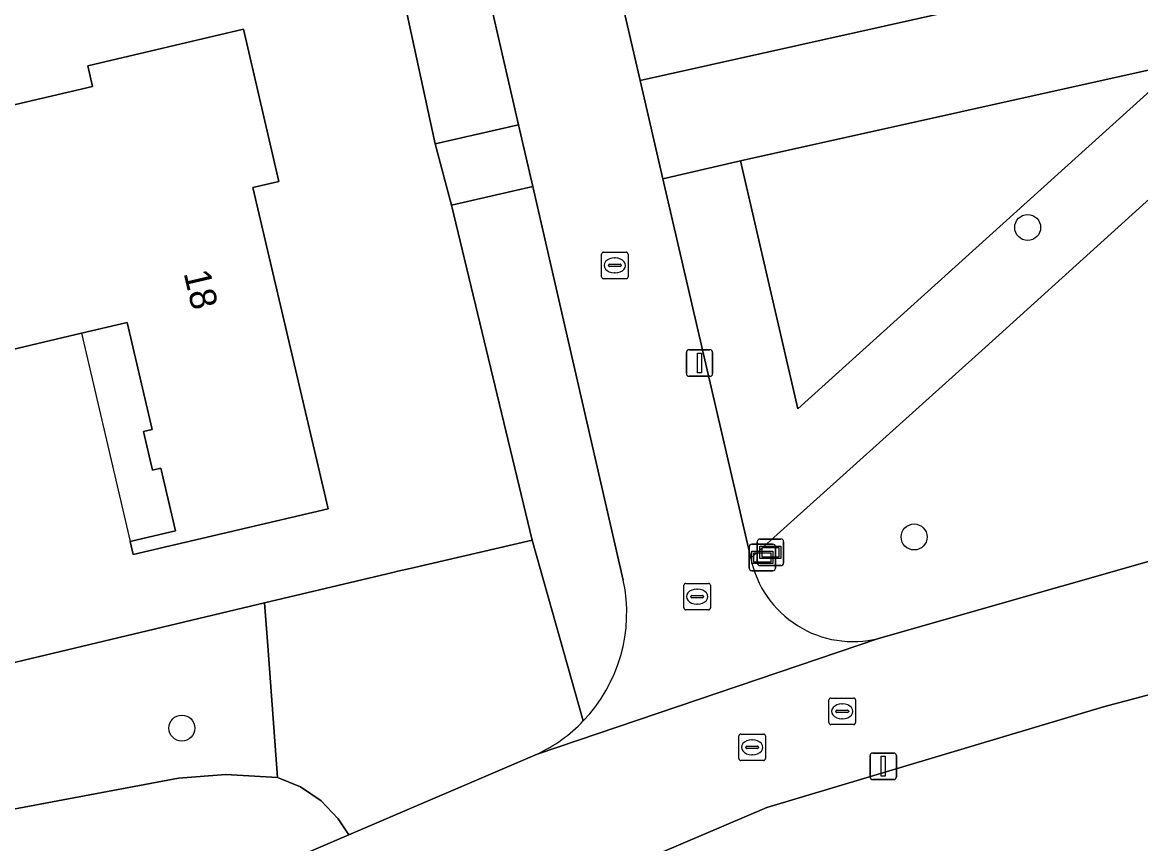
# Model space of a CAD drawing. Extents: x 162026 to 163502, y 387295 to 388169.
# Drawn here: x 163010.3 to 163052.42, y 387448.61 to 387479.55 of the extents above; entities that cross this region are included whole.
import ezdxf

# ---------------------------------------------------------------- set-up
doc = ezdxf.new("R2010")
doc.units = 0
for name, color, linetype in [('IMGEO_Boom', 7, 'Continuous'), ('IMGEO_Erf', 7, 'Continuous'), ('IMGEO_Groenvoorziening', 7, 'Continuous'), ('IMGEO_Kolk', 7, 'Continuous'), ('IMGEO_Lichtmast', 7, 'Continuous'), ('IMGEO_Pand', 7, 'Continuous'), ('IMGEO_Pand_nummerreeks', 7, 'Continuous'), ('IMGEO_Pand_overbouw', 7, 'Continuous'), ('IMGEO_Rijbaan_lokaal_open', 7, 'Continuous'), ('IMGEO_Rioolput', 7, 'Continuous'), ('IMGEO_Straatnaambord', 7, 'Continuous'), ('IMGEO_Verklikker', 7, 'Continuous'), ('IMGEO_Voetpad_open', 7, 'Continuous')]:
    doc.layers.add(name, color=color, linetype=linetype)

msp = doc.modelspace()

# ---------------------------------------------------------------- linework, layer by layer
at = {"layer": 'IMGEO_Boom'}
for centre in [(163048.164, 387471.82), (163043.886, 387460.16), (163016.306, 387452.961)]:
    msp.add_circle(centre, 0.489, dxfattribs=at)
at = {"layer": 'IMGEO_Erf'}
for points in [[(163020.19, 387502.427), (163019.794, 387503.828), (163027.036, 387505.516), (163028.315, 387500), (163033.563, 387477.356), (163036.217, 387477.949), (163059.167, 387483.072), (163055.521, 387500), (163054.18, 387506.228), (163044.776, 387504.192), (163044.836, 387503.926), (163044.447, 387503.567), (163045.257, 387500), (163047.686, 387489.298), (163042.663, 387488.158), (163043.126, 387486.118), (163039.889, 387485.383), (163034.998, 387488.464), (163036.484, 387490.822), (163035.035, 387497.205), (163038.456, 387497.982), (163037.999, 387500)], [(163003.726, 387453.942), (163019.422, 387457.676), (163024.25, 387458.824), (163024.445, 387458.869), (163024.902, 387458.975), (163029.505, 387460.042), (163026.462, 387472.664), (163025.847, 387474.966), (163023.471, 387485.946), (163000, 387480.329)]]:
    msp.add_lwpolyline(points, dxfattribs=at)
msp.add_lwpolyline([(163019.965, 387473.555), (163018.982, 387473.325), (163021.817, 387461.225), (163014.476, 387459.504), (163014.361, 387459.993), (163014.404, 387460.003), (163016.065, 387460.393), (163015.512, 387462.752), (163015.202, 387462.679), (163014.862, 387464.129), (163015.192, 387464.207), (163014.248, 387468.236), (163012.524, 387467.832), (163009.174, 387467.047), (163007.129, 387475.772), (163012.945, 387477.135), (163012.763, 387477.913), (163018.622, 387479.286)], close=True, dxfattribs=at)
at = {"layer": 'IMGEO_Groenvoorziening'}
for points in [[(163023.471, 387485.946), (163025.847, 387474.966), (163028.987, 387475.684), (163027.264, 387483.177)], [(163059.868, 387479.335), (163046.567, 387467.293), (163037.733, 387459.366)], [(163029.521, 387473.363), (163026.462, 387472.664), (163029.505, 387460.042), (163031.425, 387453.229)], [(163032.933, 387458.53), (163029.521, 387473.363)], [(163080.336, 387458.937), (163079.193, 387461.251), (163051.021, 387453.764), (163038.346, 387449.971), (163014.567, 387439.838)], [(163029.505, 387460.042), (163024.902, 387458.975), (163024.445, 387458.869), (163024.25, 387458.824), (163019.422, 387457.676), (163019.541, 387456.064), (163019.909, 387451.102), (163020.776, 387450.747), (163021.551, 387450.219), (163022.198, 387449.541), (163022.592, 387448.938), (163029.687, 387451.981)], [(163031.425, 387453.229), (163029.505, 387460.042)], [(163042.552, 387456.341), (163056.358, 387460.28)], [(163000, 387448.033), (163016.176, 387451.073), (163017.964, 387451.214), (163019.909, 387451.102), (163019.541, 387456.064), (163019.422, 387457.676), (163003.726, 387453.942)], [(163008.501, 387442.896), (163022.592, 387448.938), (163022.198, 387449.541), (163021.551, 387450.219), (163020.776, 387450.747), (163019.909, 387451.102), (163017.964, 387451.214), (163016.176, 387451.073), (163000, 387448.033)]]:
    msp.add_lwpolyline(points, dxfattribs=at)
for points in [[(163037.344, 387474.331), (163053.945, 387478.019), (163059.868, 387479.335), (163059.167, 387483.072), (163036.217, 387477.949), (163033.563, 387477.356), (163034.421, 387473.654)], [(163037.733, 387459.366), (163046.567, 387467.293), (163059.868, 387479.335), (163053.945, 387478.019), (163039.509, 387464.991), (163037.344, 387474.331), (163034.421, 387473.654)], [(163037.344, 387474.331), (163039.509, 387464.991), (163053.945, 387478.019)]]:
    msp.add_lwpolyline(points, close=True, dxfattribs=at)
for centre, radius, start, end in [((163041.585, 387460.152), 3.932, 191.5312, 284.2338), ((163027.187, 387457.3), 5.876, 316.155, 12.0856), ((163027.187, 387457.297), 5.875, 295.1888, 316.1729)]:
    msp.add_arc(centre, radius, start, end, dxfattribs=at)
at = {"layer": 'IMGEO_Kolk'}
for p, q in [((163032.19, 387470.89), (163033.042, 387470.89)), ((163032.115, 387469.964), (163032.115, 387470.816)), ((163032.417, 387470.433), (163032.815, 387470.433)), ((163032.603, 387470.67), (163032.628, 387470.67)), ((163033.116, 387470.816), (163033.116, 387469.964)), ((163032.374, 387470.384), (163032.374, 387470.396)), ((163032.812, 387470.347), (163032.414, 387470.347)), ((163032.626, 387470.11), (163032.601, 387470.11)), ((163032.858, 387470.396), (163032.858, 387470.384)), ((163033.042, 387469.89), (163032.19, 387469.89)), ((163035.215, 387457.487), (163035.215, 387458.339)), ((163035.29, 387458.413), (163036.142, 387458.413)), ((163036.216, 387458.339), (163036.216, 387457.487)), ((163035.474, 387457.907), (163035.474, 387457.919)), ((163035.912, 387457.87), (163035.514, 387457.87)), ((163035.517, 387457.956), (163035.915, 387457.956)), ((163035.703, 387458.193), (163035.728, 387458.193)), ((163035.958, 387457.919), (163035.958, 387457.907)), ((163036.142, 387457.413), (163035.29, 387457.413)), ((163035.726, 387457.633), (163035.701, 387457.633)), ((163040.68, 387453.167), (163040.68, 387454.019)), ((163040.755, 387454.093), (163041.607, 387454.093)), ((163041.681, 387454.019), (163041.681, 387453.167)), ((163040.939, 387453.587), (163040.939, 387453.599)), ((163040.982, 387453.636), (163041.38, 387453.636)), ((163041.168, 387453.873), (163041.193, 387453.873)), ((163041.423, 387453.599), (163041.423, 387453.587)), ((163041.377, 387453.55), (163040.979, 387453.55)), ((163041.191, 387453.313), (163041.166, 387453.313)), ((163041.607, 387453.093), (163040.755, 387453.093))]:
    msp.add_line(p, q, dxfattribs=at)
for points in [[(163032.19, 387470.89), (163033.042, 387470.89)], [(163032.115, 387469.964), (163032.115, 387470.816)], [(163033.116, 387470.816), (163033.116, 387469.964)], [(163033.042, 387469.89), (163032.19, 387469.89)], [(163035.215, 387457.487), (163035.215, 387458.339)], [(163035.29, 387458.413), (163036.142, 387458.413)], [(163036.216, 387458.339), (163036.216, 387457.487)], [(163036.142, 387457.413), (163035.29, 387457.413)], [(163040.68, 387453.167), (163040.68, 387454.019)], [(163040.755, 387454.093), (163041.607, 387454.093)], [(163041.681, 387454.019), (163041.681, 387453.167)], [(163041.607, 387453.093), (163040.755, 387453.093)]]:
    msp.add_lwpolyline(points, dxfattribs=at)
for centre, radius, start, end in [((163032.192, 387470.814), 0.0765, 91.552, 178.448), ((163032.192, 387470.814), 0.0765, 91.552, 178.448), ((163033.04, 387470.814), 0.0765, 1.552, 88.448), ((163033.04, 387470.814), 0.0765, 1.552, 88.448), ((163032.414, 387470.393), 0.0403, 85.8775, 175.7526), ((163032.819, 387470.395), 0.0386, 1.7309, 96.639), ((163032.411, 387470.383), 0.0366, 178.938, 274.7102), ((163032.815, 387470.39), 0.043, 264.8664, 352.4533), ((163032.192, 387469.966), 0.0765, 181.552, 268.448), ((163032.192, 387469.966), 0.0765, 181.552, 268.448), ((163033.04, 387469.966), 0.0765, 271.552, 358.448), ((163033.04, 387469.966), 0.0765, 271.552, 358.448), ((163035.292, 387458.337), 0.0765, 91.552, 178.448), ((163035.292, 387458.337), 0.0765, 91.552, 178.448), ((163036.14, 387458.337), 0.0765, 1.552, 88.448), ((163036.14, 387458.337), 0.0765, 1.552, 88.448), ((163035.514, 387457.916), 0.0403, 85.8775, 175.7526), ((163035.511, 387457.906), 0.0366, 178.938, 274.7102), ((163035.915, 387457.913), 0.043, 264.8664, 352.4533), ((163035.919, 387457.918), 0.0386, 1.7309, 96.639), ((163035.292, 387457.489), 0.0765, 181.552, 268.448), ((163035.292, 387457.489), 0.0765, 181.552, 268.448), ((163036.14, 387457.489), 0.0765, 271.552, 358.448), ((163036.14, 387457.489), 0.0765, 271.552, 358.448), ((163040.757, 387454.017), 0.0765, 91.552, 178.448), ((163040.757, 387454.017), 0.0765, 91.552, 178.448), ((163041.605, 387454.017), 0.0765, 1.552, 88.448), ((163041.605, 387454.017), 0.0765, 1.552, 88.448), ((163040.979, 387453.596), 0.0403, 85.8775, 175.7526), ((163040.976, 387453.586), 0.0366, 178.938, 274.7102), ((163041.38, 387453.593), 0.043, 264.8664, 352.4533), ((163041.384, 387453.598), 0.0386, 1.7309, 96.639), ((163040.757, 387453.169), 0.0765, 181.552, 268.448), ((163040.757, 387453.169), 0.0765, 181.552, 268.448), ((163041.605, 387453.169), 0.0765, 271.552, 358.448), ((163041.605, 387453.169), 0.0765, 271.552, 358.448)]:
    msp.add_arc(centre, radius, start, end, dxfattribs=at)
for centre, major_axis, ratio, start_param, end_param in [((163032.602, 387470.39), (-0.387, 0.002), 0.722429, 4.712389, 7.853982), ((163032.627, 387470.39), (-0.39, 0.002), 0.717154, 1.570796, 4.712389), ((163035.702, 387457.913), (-0.387, 0.002), 0.722429, 4.712389, 7.853982), ((163035.727, 387457.913), (-0.39, 0.002), 0.717154, 1.570796, 4.712389), ((163041.167, 387453.593), (-0.387, 0.002), 0.722429, 4.712389, 7.853982), ((163041.192, 387453.593), (-0.39, 0.002), 0.717154, 1.570796, 4.712389)]:
    msp.add_ellipse(centre, major_axis=major_axis, ratio=ratio, start_param=start_param, end_param=end_param, dxfattribs=at)
at = {"layer": 'IMGEO_Lichtmast'}
for p, q in [((163035.309, 387466.313), (163035.309, 387467.113)), ((163035.309, 387467.113), (163035.309, 387466.313)), ((163035.409, 387467.213), (163036.199, 387467.213)), ((163036.199, 387467.213), (163035.409, 387467.213)), ((163036.299, 387467.113), (163036.299, 387466.313)), ((163036.299, 387466.313), (163036.299, 387467.113)), ((163036.199, 387466.213), (163035.409, 387466.213)), ((163035.409, 387466.213), (163036.199, 387466.213)), ((163042.228, 387451.122), (163042.228, 387451.922)), ((163042.228, 387451.922), (163042.228, 387451.122)), ((163042.328, 387452.022), (163043.118, 387452.022)), ((163043.118, 387452.022), (163042.328, 387452.022)), ((163043.218, 387451.922), (163043.218, 387451.122)), ((163043.218, 387451.122), (163043.218, 387451.922)), ((163043.118, 387451.022), (163042.328, 387451.022)), ((163042.328, 387451.022), (163043.118, 387451.022))]:
    msp.add_line(p, q, dxfattribs=at)
for points in [[(163035.729, 387467.088), (163035.879, 387467.088), (163035.879, 387466.338), (163035.729, 387466.338), (163035.729, 387467.088)], [(163042.648, 387451.897), (163042.798, 387451.897), (163042.798, 387451.147), (163042.648, 387451.147), (163042.648, 387451.897)]]:
    msp.add_lwpolyline(points, dxfattribs=at)
for centre, start, end in [((163035.409, 387467.113), 90, 180), ((163035.409, 387467.113), 90, 180), ((163036.199, 387467.113), 0, 90), ((163036.199, 387467.113), 360, 90), ((163035.409, 387466.313), 180, 270), ((163035.409, 387466.313), 180, 270), ((163036.199, 387466.313), 270, 0), ((163036.199, 387466.313), 270, 0), ((163042.328, 387451.922), 90, 180), ((163042.328, 387451.922), 90, 180), ((163043.118, 387451.922), 0, 90), ((163043.118, 387451.922), 360, 90), ((163042.328, 387451.122), 180, 270), ((163042.328, 387451.122), 180, 270), ((163043.118, 387451.122), 270, 0), ((163043.118, 387451.122), 270, 0)]:
    msp.add_arc(centre, 0.1, start, end, dxfattribs=at)
at = {"layer": 'IMGEO_Pand'}
msp.add_lwpolyline([(163018.982, 387473.325), (163019.965, 387473.555), (163018.622, 387479.286), (163012.763, 387477.913), (163012.945, 387477.135), (163007.129, 387475.772), (163009.174, 387467.047), (163012.524, 387467.832), (163014.248, 387468.236), (163015.192, 387464.207), (163014.862, 387464.129), (163015.202, 387462.679), (163015.512, 387462.752), (163016.065, 387460.393), (163014.404, 387460.003), (163014.361, 387459.993), (163014.476, 387459.504), (163021.817, 387461.225)], close=True, dxfattribs=at)
at = {"layer": 'IMGEO_Pand_overbouw'}
msp.add_lwpolyline([(163014.248, 387468.236), (163012.524, 387467.832), (163014.361, 387459.993), (163016.065, 387460.393), (163015.512, 387462.752), (163015.202, 387462.679), (163014.862, 387464.129), (163015.192, 387464.207)], close=True, dxfattribs=at)
at = {"layer": 'IMGEO_Rijbaan_lokaal_open'}
for points in [[(163037.733, 387459.366), (163034.421, 387473.654), (163033.563, 387477.356), (163028.315, 387500)], [(163027.264, 387483.177), (163028.987, 387475.684), (163029.521, 387473.363), (163032.933, 387458.53)], [(162968.188, 387430.619), (162970.493, 387430.973), (162980.182, 387432.545), (163000, 387435.073), (163000.218, 387435.101), (163014.567, 387439.838), (163038.346, 387449.971), (163051.021, 387453.764), (163079.193, 387461.251), (163081.033, 387461.656), (163095.64, 387465.102), (163102.867, 387466.713), (163133.512, 387474.009)], [(163056.358, 387460.28), (163042.552, 387456.341), (163029.687, 387451.981), (163022.592, 387448.938), (163008.501, 387442.896), (163007.225, 387442.304), (163004.993, 387441.455), (163002.694, 387440.808), (163000.346, 387440.37), (163000, 387440.322), (162974.679, 387436.571), (162972.264, 387436.214), (162970.282, 387435.92), (162966.062, 387435.405)], [(163029.687, 387451.981), (163042.552, 387456.341)]]:
    msp.add_lwpolyline(points, dxfattribs=at)
for centre, radius, start, end in [((163041.585, 387460.152), 3.932, 191.5312, 284.2338), ((163027.187, 387457.3), 5.876, 316.155, 12.0856), ((163027.187, 387457.297), 5.875, 295.1888, 316.1729)]:
    msp.add_arc(centre, radius, start, end, dxfattribs=at)
at = {"layer": 'IMGEO_Rioolput'}
for p, q in [((163037.286, 387451.811), (163037.286, 387452.663)), ((163037.361, 387452.737), (163038.213, 387452.737)), ((163037.774, 387452.517), (163037.799, 387452.517)), ((163038.287, 387452.663), (163038.287, 387451.811)), ((163037.545, 387452.231), (163037.545, 387452.243)), ((163037.983, 387452.194), (163037.585, 387452.194)), ((163037.588, 387452.28), (163037.986, 387452.28)), ((163037.797, 387451.957), (163037.772, 387451.957)), ((163038.029, 387452.243), (163038.029, 387452.231)), ((163038.213, 387451.737), (163037.361, 387451.737))]:
    msp.add_line(p, q, dxfattribs=at)
for points in [[(163037.286, 387451.811), (163037.286, 387452.663)], [(163037.361, 387452.737), (163038.213, 387452.737)], [(163038.287, 387452.663), (163038.287, 387451.811)], [(163038.213, 387451.737), (163037.361, 387451.737)]]:
    msp.add_lwpolyline(points, dxfattribs=at)
for centre, radius, start, end in [((163037.363, 387452.661), 0.0765, 91.552, 178.448), ((163037.363, 387452.661), 0.0765, 91.552, 178.448), ((163038.211, 387452.661), 0.0765, 1.552, 88.448), ((163038.211, 387452.661), 0.0765, 1.552, 88.448), ((163037.585, 387452.24), 0.0403, 85.8775, 175.7526), ((163037.582, 387452.23), 0.0366, 178.938, 274.7102), ((163037.986, 387452.237), 0.043, 264.8664, 352.4533), ((163037.99, 387452.242), 0.0386, 1.7309, 96.639), ((163037.363, 387451.813), 0.0765, 181.552, 268.448), ((163037.363, 387451.813), 0.0765, 181.552, 268.448), ((163038.211, 387451.813), 0.0765, 271.552, 358.448), ((163038.211, 387451.813), 0.0765, 271.552, 358.448)]:
    msp.add_arc(centre, radius, start, end, dxfattribs=at)
for centre, major_axis, ratio, start_param, end_param in [((163037.773, 387452.237), (-0.387, 0.002), 0.722429, 4.712389, 7.853982), ((163037.798, 387452.237), (-0.39, 0.002), 0.717154, 1.570796, 4.712389)]:
    msp.add_ellipse(centre, major_axis=major_axis, ratio=ratio, start_param=start_param, end_param=end_param, dxfattribs=at)
at = {"layer": 'IMGEO_Straatnaambord'}
for p, q in [((163037.98, 387459.182), (163037.98, 387459.982)), ((163037.98, 387459.982), (163037.98, 387459.182)), ((163038.08, 387460.082), (163038.87, 387460.082)), ((163038.87, 387460.082), (163038.08, 387460.082)), ((163038.97, 387459.982), (163038.97, 387459.182)), ((163038.97, 387459.182), (163038.97, 387459.982)), ((163038.87, 387459.082), (163038.08, 387459.082)), ((163038.08, 387459.082), (163038.87, 387459.082))]:
    msp.add_line(p, q, dxfattribs=at)
for points in [[(163038.081, 387459.814), (163038.869, 387459.814), (163038.869, 387459.35), (163038.081, 387459.35), (163038.081, 387459.814)], [(163038.146, 387459.749), (163038.146, 387459.415), (163038.804, 387459.415), (163038.804, 387459.749), (163038.146, 387459.749)]]:
    msp.add_lwpolyline(points, dxfattribs=at)
for centre, start, end in [((163038.08, 387459.982), 90, 180), ((163038.08, 387459.982), 90, 180), ((163038.87, 387459.982), 0, 90), ((163038.87, 387459.982), 360, 90), ((163038.08, 387459.182), 180, 270), ((163038.08, 387459.182), 180, 270), ((163038.87, 387459.182), 270, 0), ((163038.87, 387459.182), 270, 0)]:
    msp.add_arc(centre, 0.1, start, end, dxfattribs=at)
at = {"layer": 'IMGEO_Verklikker'}
for p, q in [((163037.675, 387458.989), (163037.675, 387459.789)), ((163037.675, 387459.789), (163037.675, 387458.989)), ((163037.775, 387459.889), (163038.565, 387459.889)), ((163038.565, 387459.889), (163037.775, 387459.889)), ((163038.665, 387459.789), (163038.665, 387458.989)), ((163038.665, 387458.989), (163038.665, 387459.789)), ((163038.565, 387458.889), (163037.775, 387458.889)), ((163037.775, 387458.889), (163038.565, 387458.889))]:
    msp.add_line(p, q, dxfattribs=at)
for points in [[(163037.776, 387459.621), (163038.564, 387459.621), (163038.564, 387459.157), (163037.776, 387459.157), (163037.776, 387459.621)], [(163037.841, 387459.556), (163037.841, 387459.222), (163038.499, 387459.222), (163038.499, 387459.556), (163037.841, 387459.556)]]:
    msp.add_lwpolyline(points, dxfattribs=at)
for centre, start, end in [((163037.775, 387459.789), 90, 180), ((163037.775, 387459.789), 90, 180), ((163038.565, 387459.789), 0, 90), ((163038.565, 387459.789), 360, 90), ((163037.775, 387458.989), 180, 270), ((163037.775, 387458.989), 180, 270), ((163038.565, 387458.989), 270, 0), ((163038.565, 387458.989), 270, 0)]:
    msp.add_arc(centre, 0.1, start, end, dxfattribs=at)
at = {"layer": 'IMGEO_Voetpad_open'}
msp.add_lwpolyline([(163028.987, 387475.684), (163025.847, 387474.966), (163026.462, 387472.664), (163029.521, 387473.363)], close=True, dxfattribs=at)

# ---------------------------------------------------------------- texts
at = {"layer": 'IMGEO_Pand_nummerreeks'}
msp.add_text('18', height=1, rotation=283.1835, dxfattribs=at).set_placement((163016.368, 387470.105))

doc.saveas('drawing.dxf')
